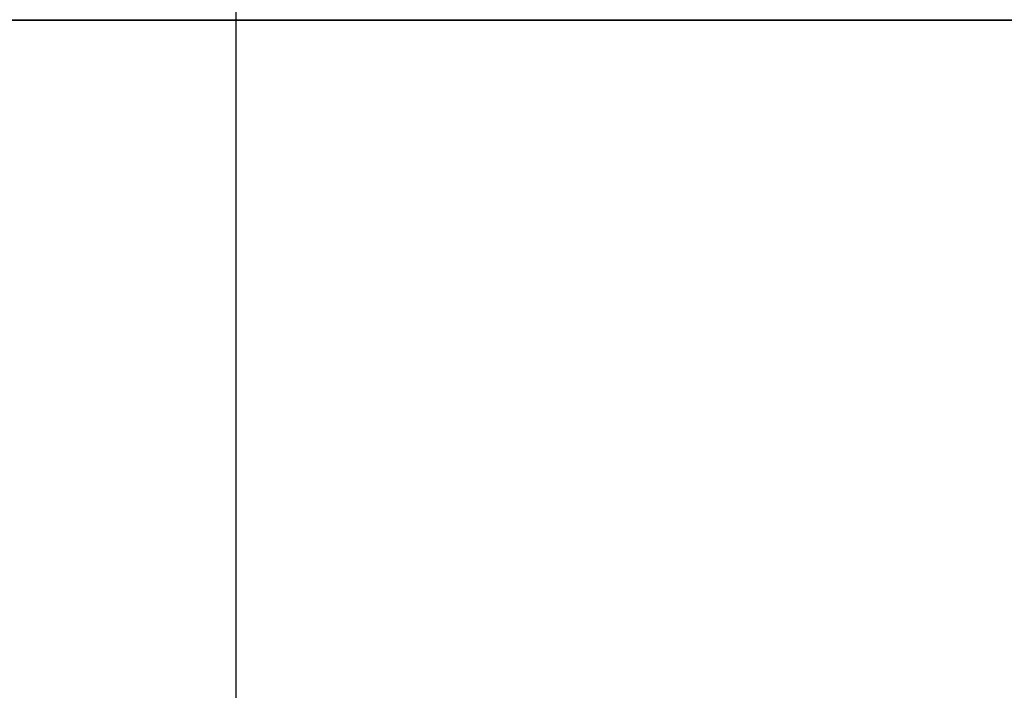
# Model space of a CAD drawing. Header units: millimetres. Extents: x 0 to 322, y -110 to 60.
# Tile 889 of 1056: x 289.74838 to 289.75576, y -92.70502 to -92.7. Entities that reach past the tile are written whole.
import ezdxf

# ---------------------------------------------------------------- set-up
doc = ezdxf.new("R2010")
doc.units = ezdxf.units.MM
doc.layers.add('Layer 01', color=18, linetype='Continuous', true_color=0x000000)

msp = doc.modelspace()

# ---------------------------------------------------------------- linework, layer by layer
at = {"layer": 'Layer 01'}
for p, q in [((289.75, -89.25, 24.06), (289.75, -102.6, 24.06)), ((289.75, -89.25, 12.94), (289.75, -102.6, 12.94))]:
    msp.add_line(p, q, dxfattribs=at)
at = {"layer": 'Layer 01', "extrusion": (0, 1, 0)}
for centre, radius in [((-290.5, 18.5, -92.7), 1.25), ((-290.5, 24.06, -92.7), 0.8), ((-290.5, 12.94, -92.7), 0.8)]:
    msp.add_arc(centre, radius, 270, 90, dxfattribs=at)

doc.saveas('drawing.dxf')
